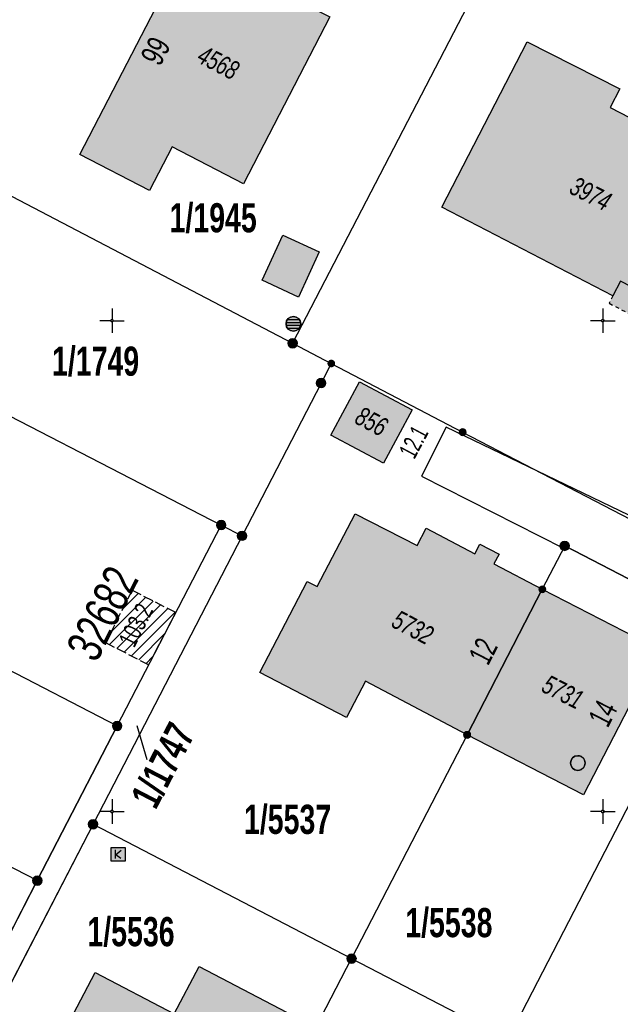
# Model space of a CAD drawing. Header units: metres. Extents: x 2695560 to 2696939, y 1260491 to 1262050.
# Tile 737 of 1005: x 2696546 to 2696577, y 1261040 to 1261090. Entities that reach past the tile are written whole.
import ezdxf

# ---------------------------------------------------------------- set-up
doc = ezdxf.new("R2010")
doc.units = ezdxf.units.M
for name, pattern in [('AUSGEZOGEN', [0]), ('STRICHLINIE_S4', [0.66, 0.5, -0.16]), ('VERDECKT2_S2', [0.36, 0.2, -0.16])]:
    doc.linetypes.add(name, pattern=pattern)
for name, color, linetype in [('XR$1$AV_Flächen (EO)', 7, 'AUSGEZOGEN'), ('XR$1$AV_Gebäudeflächen (BB)', 7, 'AUSGEZOGEN'), ('XR$1$AV_Gebäudeflächen (EO)', 7, 'AUSGEZOGEN'), ('XR$1$AV_Grenzpunkte', 7, 'AUSGEZOGEN'), ('XR$1$AV_Grundstück-Nr.', 7, 'AUSGEZOGEN'), ('XR$1$AV_Haus-Nr.', 7, 'AUSGEZOGEN'), ('XR$1$AV_Hinweislinien', 7, 'AUSGEZOGEN'), ('XR$1$AV_Koordinatennetzpunkte', 7, 'AUSGEZOGEN'), ('XR$1$AV_Linien (BB)', 7, 'AUSGEZOGEN'), ('XR$1$AV_Proj. Gebäude', 7, 'AUSGEZOGEN'), ('XR$1$AV_Proj. Gebäude-ID', 7, 'AUSGEZOGEN'), ('XR$1$AV_Proj. Haus-Nr.', 7, 'AUSGEZOGEN'), ('XR$1$AV_Versicherung-Nr.', 7, 'AUSGEZOGEN'), ('XR$1$AW_LK_Schachtdeckel', 24, 'AUSGEZOGEN'), ('XR$1$FM_LK_SW_TRASSEKNOTEN', 94, 'AUSGEZOGEN'), ('XR$1$Liegenschaftsgrenzen', 7, 'AUSGEZOGEN'), ('XR$1$PFAV', 255, 'AUSGEZOGEN'), ('XR$1$PFAW', 255, 'AUSGEZOGEN'), ('XR$1$PFWFM', 255, 'AUSGEZOGEN'), ('XR$1$RP_Abstandslinie', 7, 'AUSGEZOGEN'), ('XR$1$TV_LK_KNOTEN', 92, 'AUSGEZOGEN')]:
    doc.layers.add(name, color=color, linetype=linetype)
doc.styles.add('ARIAL', font='arial.ttf')

# ---------------------------------------------------------------- blocks, each defined once
blk = doc.blocks.new('BAV15')
at = {"layer": 'XR$1$PFAV', "transparency": 33554687}
blk.add_hatch(color=7, dxfattribs=at).paths.add_polyline_path([(0.5, 0), (0.49, 0.1), (0.46, 0.2), (0.41, 0.29), (0.34, 0.36), (0.26, 0.42), (0.17, 0.47), (0.08, 0.49), (-0.03, 0.5), (-0.13, 0.48), (-0.22, 0.45), (-0.31, 0.4), (-0.38, 0.33), (-0.44, 0.24), (-0.48, 0.15), (-0.5, 0.05), (-0.5, -0.05), (-0.48, -0.15), (-0.44, -0.24), (-0.38, -0.33), (-0.31, -0.4), (-0.22, -0.45), (-0.13, -0.48), (-0.03, -0.5), (0.08, -0.49), (0.17, -0.47), (0.26, -0.42), (0.34, -0.36), (0.41, -0.29), (0.46, -0.2), (0.49, -0.1)])
at = {"color": 7, "transparency": 33554687}
for start, end in [(90, 270), (270, 90)]:
    blk.add_arc((0, 0), 0.5, start, end, dxfattribs=at)
at = {"layer": 'XR$1$PFAV', "transparency": 33554687}
blk.add_circle((0, 0), 0.5, dxfattribs=at)
blk = doc.blocks.new('BWAV20')
at = {"true_color": 0x000000, "transparency": 33554687}
blk.add_hatch(color=18, dxfattribs=at).paths.add_polyline_path([(0.17, 0), (0.16, 0.03), (0.15, 0.07), (0.14, 0.1), (0.11, 0.12), (0.09, 0.14), (0.06, 0.16), (0.03, 0.16), (-0.01, 0.17), (-0.04, 0.16), (-0.07, 0.15), (-0.1, 0.13), (-0.13, 0.11), (-0.15, 0.08), (-0.16, 0.05), (-0.17, 0.02), (-0.17, -0.02), (-0.16, -0.05), (-0.15, -0.08), (-0.13, -0.11), (-0.1, -0.13), (-0.07, -0.15), (-0.04, -0.16), (-0.01, -0.17), (0.03, -0.16), (0.06, -0.16), (0.09, -0.14), (0.11, -0.12), (0.14, -0.1), (0.15, -0.07), (0.16, -0.03)])
at = {"layer": 'XR$1$PFAV', "transparency": 33554687}
blk.add_hatch(color=7, dxfattribs=at).paths.add_polyline_path([(0.5, 0), (0.49, 0.1), (0.46, 0.2), (0.41, 0.29), (0.34, 0.36), (0.26, 0.42), (0.17, 0.47), (0.08, 0.49), (-0.03, 0.5), (-0.13, 0.48), (-0.22, 0.45), (-0.31, 0.4), (-0.38, 0.33), (-0.44, 0.24), (-0.48, 0.15), (-0.5, 0.05), (-0.5, -0.05), (-0.48, -0.15), (-0.44, -0.24), (-0.38, -0.33), (-0.31, -0.4), (-0.22, -0.45), (-0.13, -0.48), (-0.03, -0.5), (0.08, -0.49), (0.17, -0.47), (0.26, -0.42), (0.34, -0.36), (0.41, -0.29), (0.46, -0.2), (0.49, -0.1)])
blk = doc.blocks.new('BAV2041')
at = {"color": 7, "transparency": 33554687}
for p, q in [((0, 0.5), (0, 0.05)), ((-0.05, 0), (-0.5, 0)), ((0.05, 0), (0.5, 0)), ((0, -0.05), (0, -0.5))]:
    blk.add_line(p, q, dxfattribs=at)
blk.add_circle((0, 0), 0.05, dxfattribs=at)
for start, end in [(90, 270), (270, 90)]:
    blk.add_arc((0, 0), 0.05, start, end, dxfattribs=at)
blk = doc.blocks.new('BAW2082')
at = {"layer": 'XR$1$PFAW', "transparency": 33554687}
blk.add_hatch(color=7, dxfattribs=at).paths.add_polyline_path([(0.509, -0.003), (0.499, 0.098), (0.469, 0.194), (0.42, 0.283), (0.354, 0.359), (0.274, 0.421), (0.183, 0.466), (0.085, 0.491), (-0.016, 0.496), (-0.116, 0.481), (-0.211, 0.446), (-0.297, 0.392), (-0.37, 0.323), (-0.428, 0.24), (-0.468, 0.147), (-0.488, 0.047), (-0.488, -0.054), (-0.468, -0.153), (-0.428, -0.246), (-0.37, -0.329), (-0.297, -0.398), (-0.211, -0.452), (-0.116, -0.487), (-0.016, -0.502), (0.085, -0.497), (0.183, -0.472), (0.274, -0.427), (0.354, -0.366), (0.42, -0.289), (0.469, -0.2), (0.499, -0.104)])
at = {"transparency": 33554687}
for start, end in [(91.19481, 268.80519), (268.80519, 91.19481)]:
    blk.add_arc((0.01, 0), 0.5, start, end, dxfattribs=at)
at = {"layer": 'XR$1$PFAW', "transparency": 33554687}
blk.add_circle((0.009, -0.003), 0.5, dxfattribs=at)
blk = doc.blocks.new('BWFM6')
at = {"layer": 'XR$1$PFWFM', "transparency": 33554687}
blk.add_hatch(color=7, dxfattribs=at).paths.add_polyline_path([(0.5, 0), (0.49, 0.101), (0.459, 0.197), (0.41, 0.286), (0.344, 0.362), (0.264, 0.424), (0.174, 0.469), (0.076, 0.494), (-0.025, 0.499), (-0.125, 0.484), (-0.22, 0.449), (-0.306, 0.395), (-0.379, 0.326), (-0.437, 0.243), (-0.477, 0.15), (-0.497, 0.051), (-0.497, -0.051), (-0.477, -0.15), (-0.437, -0.243), (-0.379, -0.326), (-0.306, -0.395), (-0.22, -0.449), (-0.125, -0.484), (-0.025, -0.499), (0.076, -0.494), (0.174, -0.469), (0.264, -0.424), (0.344, -0.362), (0.41, -0.286), (0.459, -0.197), (0.49, -0.101)])
at = {"color": 94, "transparency": 33554687}
for p, q in [((-0.484, 0.1), (0.486, 0.1)), ((-0.4, 0.3), (0.4, 0.3)), ((-0.487, -0.1), (0.487, -0.1)), ((-0.4, -0.3), (0.4, -0.3))]:
    blk.add_line(p, q, dxfattribs=at)
for start, end in [(90, 270), (270, 90)]:
    blk.add_arc((0, 0), 0.5, start, end, dxfattribs=at)
at = {"layer": 'XR$1$PFWFM', "transparency": 33554687}
blk.add_circle((0, 0, 0.993), 0.5, dxfattribs=at)
blk = doc.blocks.new('BTV1')
at = {"layer": 'XR$1$PFWFM', "transparency": 33554687}
blk.add_hatch(color=7, dxfattribs=at).paths.add_polyline_path([(-0.5, 0.5), (-0.5, -0.5), (0.5, -0.5), (0.5, 0.5)])
at = {"color": 92, "transparency": 33554687}
for p, q in [((-0.219, 0.321), (-0.219, -0.298)), ((-0.208, -0.05), (0.23, 0.31)), ((-0.159, 0.001), (0.192, -0.283))]:
    blk.add_line(p, q, dxfattribs=at)
blk.add_polyline3d([(-0.5, 0.5, 0.993), (0.5, 0.5, 0.993), (0.5, -0.5, 0.993), (-0.5, -0.5, 0.993)], close=True, dxfattribs=at)

msp = doc.modelspace()

# ---------------------------------------------------------------- hatches: boundary and pattern name
at = {"layer": 'XR$1$AV_Gebäudeflächen (BB)', "true_color": 0xd2d2d2, "transparency": 33554687}
for points in [[(2696554.035, 1261083.668), (2696557.674, 1261081.786), (2696562.065, 1261090.279), (2696560.765, 1261090.953), (2696561.479, 1261092.329), (2696559.485, 1261093.363), (2696558.771, 1261091.987), (2696554.881, 1261094.004), (2696549.335, 1261083.278), (2696552.885, 1261081.443)], [(2696581.695, 1261079.189), (2696583.097, 1261081.898), (2696583.212, 1261082.12), (2696576.347, 1261085.673), (2696576.837, 1261086.62), (2696572.125, 1261089.012), (2696567.768, 1261080.593), (2696576.488, 1261076.081), (2696576.876, 1261076.83), (2696579.546, 1261075.448), (2696578.964, 1261074.325), (2696579.133, 1261074.238)], [(2696560.461, 1261076.011), (2696561.525, 1261078.315), (2696559.673, 1261079.17), (2696558.609, 1261076.866)], [(2696562.12, 1261068.985), (2696564.799, 1261067.552), (2696566.252, 1261070.268), (2696563.573, 1261071.701)], [(2696569.057, 1261053.714), (2696572.887, 1261061.127), (2696570.425, 1261062.422), (2696570.686, 1261062.918), (2696569.712, 1261063.431), (2696569.451, 1261062.935), (2696566.972, 1261064.24), (2696566.513, 1261063.351), (2696563.359, 1261064.979), (2696561.422, 1261061.262), (2696560.907, 1261061.531), (2696558.491, 1261056.894), (2696562.907, 1261054.593), (2696563.882, 1261056.442)], [(2696572.887, 1261061.127), (2696569.057, 1261053.714), (2696574.983, 1261050.664), (2696578.817, 1261058.083)], [(2696557.497, 1261031.387), (2696561.344, 1261038.801), (2696555.407, 1261041.915), (2696554.139, 1261039.498), (2696550.111, 1261041.61), (2696546.614, 1261034.94), (2696547.407, 1261034.528), (2696550.128, 1261033.114), (2696550.981, 1261032.671), (2696551.895, 1261034.334)]]:
    msp.add_hatch(color=254, dxfattribs=at).paths.add_polyline_path(points)
at = {"layer": 'XR$1$AV_Gebäudeflächen (EO)', "true_color": 0xebebeb, "transparency": 33554687}
msp.add_hatch(color=7, dxfattribs=at).paths.add_polyline_path([(2696576.29, 1261075.699), (2696578.964, 1261074.325), (2696579.546, 1261075.448), (2696576.876, 1261076.83), (2696576.488, 1261076.081)])
at = {"layer": 'XR$1$AV_Proj. Gebäude', "lineweight": 30, "transparency": 33554687}
h = msp.add_hatch(dxfattribs=at)
h.set_pattern_fill('SCHRAFFUR_601', color=254, scale=0.2, style=0, pattern_type=2)
h.set_pattern_definition([(45, (2695855, 1261000), (-0.5656854, 0.5656854), []), (45, (2695854.71716, 1261000.28284), (-0.5656854, 0.5656854), [])])
h.paths.add_polyline_path([(2696554.218, 1261059.942), (2696551.988, 1261061.073), (2696550.642, 1261058.418), (2696552.837, 1261057.279)], flags=0)

# ---------------------------------------------------------------- linework, layer by layer
at = {"layer": 'XR$1$AV_Flächen (EO)', "color": 7, "linetype": 'VERDECKT2_S2', "transparency": 33554687}
for p, q in [((2696576.488, 1261076.081), (2696576.29, 1261075.699)), ((2696576.29, 1261075.699), (2696578.964, 1261074.325))]:
    msp.add_line(p, q, dxfattribs=at)
at = {"layer": 'XR$1$AV_Flächen (EO)', "color": 7, "linetype": 'AUSGEZOGEN', "transparency": 33554687}
msp.add_lwpolyline([(2696578.964, 1261074.325), (2696579.546, 1261075.448), (2696576.876, 1261076.83), (2696576.488, 1261076.081)], dxfattribs=at)
at = {"layer": 'XR$1$AV_Hinweislinien', "color": 7, "linetype": 'AUSGEZOGEN', "transparency": 33554687}
msp.add_line((2696552.757, 1261052.449), (2696552.256, 1261054.173), dxfattribs=at)
at = {"layer": 'XR$1$AV_Linien (BB)', "color": 7, "linetype": 'AUSGEZOGEN', "transparency": 33554687}
msp.add_line((2696569.057, 1261053.714), (2696572.887, 1261061.127), dxfattribs=at)
for points in [[(2696554.035, 1261083.668), (2696552.885, 1261081.443), (2696549.335, 1261083.278), (2696554.881, 1261094.004), (2696558.771, 1261091.987), (2696559.485, 1261093.363), (2696561.479, 1261092.329), (2696560.765, 1261090.953), (2696562.065, 1261090.279), (2696557.674, 1261081.786), (2696554.035, 1261083.668)], [(2696560.461, 1261076.011), (2696558.609, 1261076.866), (2696559.673, 1261079.17), (2696561.525, 1261078.315), (2696560.461, 1261076.011)], [(2696562.12, 1261068.985), (2696563.573, 1261071.701), (2696566.252, 1261070.268), (2696564.799, 1261067.552), (2696562.12, 1261068.985)]]:
    msp.add_lwpolyline(points, close=True, dxfattribs=at)
for points in [[(2696581.695, 1261079.189), (2696579.133, 1261074.238), (2696578.964, 1261074.325), (2696579.546, 1261075.448), (2696576.876, 1261076.83), (2696576.488, 1261076.081), (2696567.768, 1261080.593), (2696572.125, 1261089.012), (2696576.837, 1261086.62), (2696576.347, 1261085.673), (2696583.212, 1261082.12), (2696583.097, 1261081.898)], [(2696589.281, 1261061.265), (2696589.055, 1261061.151), (2696587.832, 1261060.531), (2696586.632, 1261060.401), (2696567.994, 1261069.384), (2696566.738, 1261066.882), (2696573.965, 1261063.216), (2696574.03, 1261063.34), (2696586.91, 1261056.67)], [(2696569.057, 1261053.714), (2696563.882, 1261056.442), (2696562.907, 1261054.593), (2696558.491, 1261056.894), (2696560.907, 1261061.531), (2696561.422, 1261061.262), (2696563.359, 1261064.979), (2696566.513, 1261063.351), (2696566.972, 1261064.24), (2696569.451, 1261062.935), (2696569.712, 1261063.431), (2696570.686, 1261062.918), (2696570.425, 1261062.422), (2696572.887, 1261061.127)], [(2696538.25, 1261029.05), (2696542.37, 1261037.02), (2696544.76, 1261041.65), (2696547.16, 1261046.29), (2696551.23, 1261054.17), (2696556.53, 1261064.4), (2696557.59, 1261063.85), (2696550, 1261049.16), (2696539.31, 1261028.49)], [(2696572.887, 1261061.127), (2696578.817, 1261058.083), (2696574.983, 1261050.664), (2696569.057, 1261053.714)], [(2696547.407, 1261034.528), (2696546.614, 1261034.94), (2696550.111, 1261041.61), (2696554.139, 1261039.498), (2696555.407, 1261041.915), (2696561.344, 1261038.801)]]:
    msp.add_lwpolyline(points, dxfattribs=at)
at = {"layer": 'XR$1$AV_Proj. Gebäude', "color": 8, "linetype": 'STRICHLINIE_S4', "transparency": 33554687}
msp.add_lwpolyline([(2696554.218, 1261059.942), (2696551.988, 1261061.073), (2696550.642, 1261058.418), (2696552.837, 1261057.279), (2696554.218, 1261059.942)], close=True, dxfattribs=at)
at = {"layer": 'XR$1$Liegenschaftsgrenzen', "color": 7, "linetype": 'AUSGEZOGEN', "transparency": 33554687}
for p, q in [((2696569.87, 1261092.39), (2696560.17, 1261073.66)), ((2696533.14, 1261087.79), (2696560.17, 1261073.66)), ((2696560.17, 1261073.66), (2696562.14, 1261072.63)), ((2696523.25, 1261068.63), (2696551.23, 1261054.17)), ((2696551.23, 1261054.17), (2696556.53, 1261064.4)), ((2696556.53, 1261064.4), (2696557.59, 1261063.85)), ((2696557.59, 1261063.85), (2696550, 1261049.16)), ((2696551.23, 1261054.17), (2696547.16, 1261046.29)), ((2696550, 1261049.16), (2696539.31, 1261028.49)), ((2696550, 1261049.16), (2696563.17, 1261042.32)), ((2696547.16, 1261046.29), (2696544.76, 1261041.65)), ((2696563.17, 1261042.32), (2696576.03, 1261035.67))]:
    msp.add_line(p, q, dxfattribs=at)
for points in [[(2696528.53, 1261078.85), (2696533.406, 1261076.334), (2696540.608, 1261072.617), (2696556.53, 1261064.4)], [(2696562.14, 1261072.63), (2696561.62, 1261071.63), (2696557.59, 1261063.85)], [(2696562.14, 1261072.63), (2696568.83, 1261069.13), (2696588.16, 1261059.09)], [(2696586.91, 1261056.67), (2696574.03, 1261063.34), (2696572.887, 1261061.127), (2696569.057, 1261053.714), (2696563.17, 1261042.32)], [(2696547.16, 1261046.29), (2696531.247, 1261054.482), (2696524.024, 1261058.201), (2696519.15, 1261060.71)], [(2696552.45, 1261021.66), (2696557.497, 1261031.387), (2696561.344, 1261038.801), (2696563.17, 1261042.32)]]:
    msp.add_lwpolyline(points, dxfattribs=at)
at = {"layer": 'XR$1$RP_Abstandslinie', "color": 7, "linetype": 'AUSGEZOGEN', "transparency": 33554687}
msp.add_lwpolyline([(2696642.12, 1261193.6), (2696626.15, 1261162.55), (2696610.15, 1261131.42), (2696593.72, 1261099.46), (2696600.89, 1261095.78), (2696581.37, 1261058.02), (2696562.05, 1261020.62), (2696519.53, 1261042.73)], dxfattribs=at)

# ---------------------------------------------------------------- block references
at = {"layer": 'XR$1$AV_Grenzpunkte', "color": 7, "linetype": 'AUSGEZOGEN', "lineweight": -3, "transparency": 33554687}
for name, p, xscale, yscale in [('BAV15', (2696560.17, 1261073.66), 0.4549999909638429, 0.4549999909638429), ('BWAV20', (2696562.14, 1261072.63), 0.3899999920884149, 0.3899999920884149), ('BAV15', (2696561.62, 1261071.63), 0.4549999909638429, 0.4549999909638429), ('BAV15', (2696568.83, 1261069.13), 0.3249999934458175, 0.3249999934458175), ('BAV15', (2696556.53, 1261064.4), 0.4549999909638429, 0.4549999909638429), ('BAV15', (2696557.59, 1261063.85), 0.4549999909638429, 0.4549999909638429), ('BAV15', (2696574.03, 1261063.34), 0.4549999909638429, 0.4549999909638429), ('BAV15', (2696572.887, 1261061.127), 0.3249999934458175, 0.3249999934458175), ('BAV15', (2696551.23, 1261054.17), 0.4549999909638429, 0.4549999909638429), ('BAV15', (2696569.057, 1261053.714), 0.3249999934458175, 0.3249999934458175), ('BAV15', (2696550, 1261049.16), 0.4549999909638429, 0.4549999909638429), ('BAV15', (2696547.16, 1261046.29), 0.4549999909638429, 0.4549999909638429), ('BAV15', (2696563.17, 1261042.32), 0.4549999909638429, 0.4549999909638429)]:
    msp.add_blockref(name, p, dxfattribs=dict(at, xscale=xscale, yscale=yscale))
at = {"layer": 'XR$1$AV_Koordinatennetzpunkte', "color": 7, "linetype": 'AUSGEZOGEN', "lineweight": -3, "transparency": 33554687, "xscale": 1.25, "yscale": 1.25}
for p in [(2696550.97, 1261074.81), (2696575.97, 1261074.81), (2696550.97, 1261049.81), (2696575.97, 1261049.81)]:
    msp.add_blockref('BAV2041', p, dxfattribs=at)
at = {"layer": 'XR$1$AW_LK_Schachtdeckel', "color": 24, "linetype": 'AUSGEZOGEN', "lineweight": -3, "transparency": 33554687, "xscale": 0.7499999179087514, "yscale": 0.7499999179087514}
msp.add_blockref('BAW2082', (2696574.692, 1261052.278), dxfattribs=at)
at = {"layer": 'XR$1$FM_LK_SW_TRASSEKNOTEN', "color": 94, "linetype": 'AUSGEZOGEN', "lineweight": -3, "transparency": 33554687, "xscale": 0.7499999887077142, "yscale": 0.7499999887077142}
msp.add_blockref('BWFM6', (2696560.21, 1261074.65), dxfattribs=at)
at = {"layer": 'XR$1$TV_LK_KNOTEN', "color": 92, "linetype": 'AUSGEZOGEN', "lineweight": -3, "transparency": 33554687, "xscale": 0.7000000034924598, "yscale": 0.7000000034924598}
msp.add_blockref('BTV1', (2696551.28, 1261047.626), dxfattribs=at)

# ---------------------------------------------------------------- texts
at = {"layer": 'XR$1$AV_Grundstück-Nr.', "color": 7, "transparency": 33554687, "char_height": 1.48491, "attachment_point": 5, "style": 'ARIAL'}
for s, insert, width in [('\\A1;{\\fArial|i0|b1;\\H1.484908;\\W0.700000;\\C7;1/1945}\\P', (2696556.121, 1261080.029), 4.97324), ('\\A1;{\\fArial|i0|b1;\\H1.484908;\\W0.700000;\\C7;1/1749}\\P', (2696550.131, 1261072.727), 4.97324), ('\\A1;{\\fArial|i0|b1;\\H1.484908;\\W0.700000;\\C7;1/5537}\\P', (2696559.911, 1261049.39), 4.98214), ('\\A1;{\\fArial|i0|b1;\\H1.484908;\\W0.700000;\\C7;1/5538}\\P', (2696568.128, 1261044.13), 4.98214), ('\\A1;{\\fArial|i0|b1;\\H1.484908;\\W0.700000;\\C7;1/5536}\\P', (2696551.935, 1261043.669), 4.98214)]:
    msp.add_mtext(s, dxfattribs=dict(at, insert=insert, width=width))
at = {"layer": 'XR$1$AV_Grundstück-Nr.', "color": 7, "transparency": 33554687, "insert": (2696553.575, 1261052.158), "char_height": 1.48491, "width": 4.97324, "attachment_point": 5, "rotation": 62.5734, "style": 'ARIAL'}
msp.add_mtext('\\A1;{\\fArial|i0|b1;\\H1.484908;\\W0.700000;\\C7;1/1747}\\P', dxfattribs=at)
at = {"layer": 'XR$1$AV_Haus-Nr.', "color": 7, "transparency": 33554687, "style": 'ARIAL'}
for s, insert, char_height, width, attachment_point, rotation in [('\\W0.70;99', (2696552.669, 1261088.815), 1.1621, 1.68109, 2, 62.658), ('\\W0.63;12.1', (2696565.922, 1261068.85), 0.92968, 1.96781, 2, 61.857), ('\\W0.64;12', (2696570.389, 1261057.711), 1.1621, 1.59081, 8, 62.676), ('\\W0.64;14', (2696576.488, 1261054.542), 1.1621, 1.59081, 8, 62.6706)]:
    msp.add_mtext(s, dxfattribs=dict(at, insert=insert, char_height=char_height, width=width, attachment_point=attachment_point, rotation=rotation))
at = {"layer": 'XR$1$AV_Proj. Gebäude-ID', "color": 8, "transparency": 33554687, "insert": (2696550.483, 1261059.899), "char_height": 1.78244, "width": 5.51419, "attachment_point": 5, "rotation": 63.1116, "style": 'ARIAL'}
msp.add_mtext('\\W0.70;32682', dxfattribs=at)
at = {"layer": 'XR$1$AV_Proj. Haus-Nr.', "color": 8, "transparency": 33554687, "insert": (2696551.769, 1261059.515), "char_height": 0.92968, "width": 2.57059, "attachment_point": 2, "rotation": 63.1116, "style": 'ARIAL'}
msp.add_mtext('\\W0.68;103.2', dxfattribs=at)
at = {"layer": 'XR$1$AV_Versicherung-Nr.', "color": 7, "transparency": 33554687, "char_height": 0.96842, "attachment_point": 5, "style": 'ARIAL'}
for s, insert, width, rotation in [('\\A1;{\\fArial|i1|b0;\\H0.968418;\\W0.700000;\\C7;4568}\\P', (2696556.383, 1261087.95), 2.46457, 332.5923), ('\\A1;{\\fArial|i1|b0;\\H0.968418;\\W0.700000;\\C7;3974}\\P', (2696575.347, 1261081.273), 2.46457, 332.6382), ('\\A1;{\\fArial|i1|b0;\\H0.968418;\\W0.700000;\\C7;856}\\P', (2696564.184, 1261069.676), 1.93301, 331.857), ('\\A1;{\\fArial|i1|b0;\\H0.968418;\\W0.700000;\\C7;5732}\\P', (2696566.287, 1261059.183), 2.46457, 332.2017), ('\\A1;{\\fArial|i1|b0;\\H0.968418;\\W0.700000;\\C7;5731}\\P', (2696573.933, 1261055.893), 2.45636, 332.7678)]:
    msp.add_mtext(s, dxfattribs=dict(at, insert=insert, width=width, rotation=rotation))

doc.saveas('drawing.dxf')
